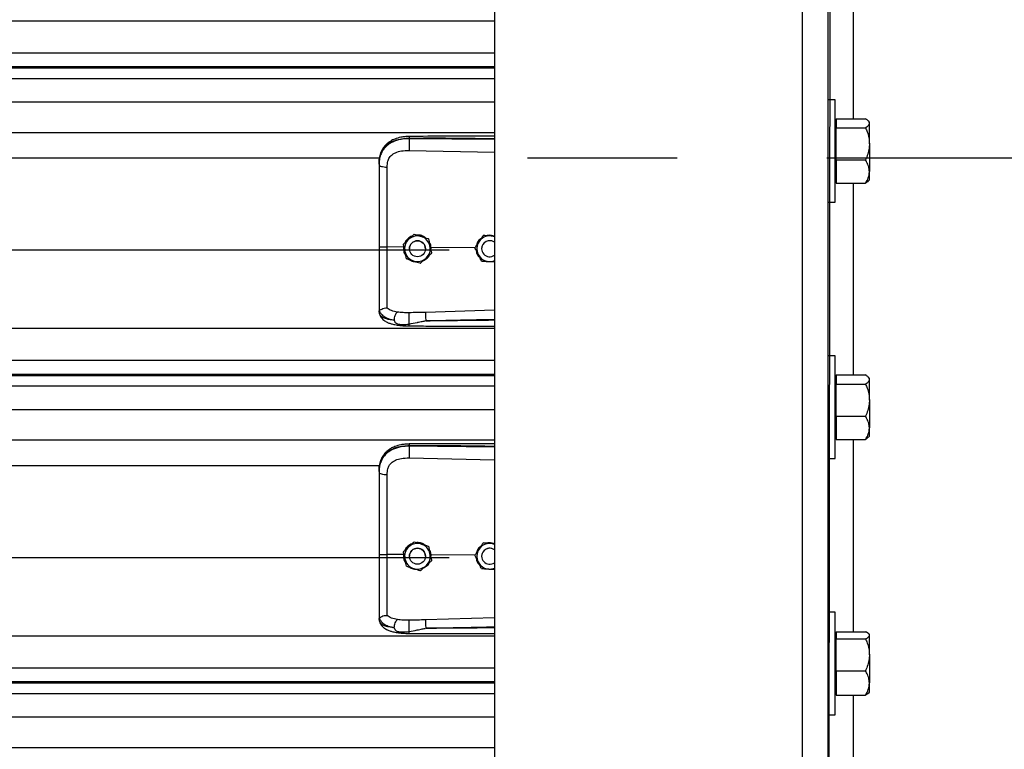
# Model space of a CAD drawing. Header units: inches. Extents: x 170 to 284, y 215 to 248.
# Tile 737 of 1056: x 230.879 to 231.536, y 221.068 to 221.556. Entities that reach past the tile are written whole.
import ezdxf

# ---------------------------------------------------------------- set-up
doc = ezdxf.new("R2010")
doc.units = ezdxf.units.IN
doc.header["$LTSCALE"] = 0.25
doc.header["$MEASUREMENT"] = 0
doc.linetypes.add('CENTER', pattern=[2, 1.25, -0.25, 0.25, -0.25])
doc.layers.add('RH TOP OF HOOD', color=7, linetype='Continuous')
doc.layers.add('SECTION CUTS', color=6, linetype='CENTER')

msp = doc.modelspace()

# ---------------------------------------------------------------- linework, layer by layer
at = {"layer": 'RH TOP OF HOOD'}
for p, q in [((231.4185, 220.1328), (231.42309, 224.39343)), ((231.4185, 224.34876), (231.4185, 220.1328)), ((231.40138, 224.34448), (231.40138, 220.1328)), ((231.19593, 224.33325), (231.19593, 220.1328)), ((231.43562, 221.61763), (231.43562, 221.48977)), ((227.16361, 221.5552), (231.19593, 221.5552)), ((227.16361, 221.53382), (231.19593, 221.53382)), ((231.19593, 221.52434), (227.16361, 221.52434)), ((227.16361, 221.5237), (231.19593, 221.5237)), ((227.16361, 221.51668), (231.19593, 221.51668)), ((227.16361, 221.501), (231.19593, 221.501)), ((231.42357, 221.50245), (231.4185, 221.50245)), ((231.42357, 221.46821), (231.42357, 221.50245)), ((231.42412, 221.48747), (231.42357, 221.48747)), ((231.42412, 221.48977), (231.42412, 221.48675)), ((231.42412, 221.48977), (231.44377, 221.48977)), ((231.42412, 221.48675), (231.42412, 221.48373)), ((231.44634, 221.48747), (231.44567, 221.48825)), ((231.44634, 221.48675), (231.44634, 221.48747)), ((231.44634, 221.47295), (231.44634, 221.48675)), ((227.16361, 221.48061), (231.19593, 221.48061)), ((231.42412, 221.47295), (231.42412, 221.48373)), ((231.42412, 221.48373), (231.44377, 221.48373)), ((231.13909, 221.4764), (231.13909, 221.47681)), ((231.19593, 221.47586), (231.13909, 221.4764)), ((231.13899, 221.46861), (231.19593, 221.4674)), ((231.42357, 221.43397), (231.42357, 221.46821)), ((231.42412, 221.46217), (231.42412, 221.47295)), ((231.44634, 221.47295), (231.44634, 221.45441)), ((227.24016, 221.46353), (231.11938, 221.46353)), ((231.42412, 221.46217), (231.42412, 221.45441)), ((231.42412, 221.46217), (231.44377, 221.46217)), ((231.11889, 221.45947), (231.11889, 221.45898)), ((231.42412, 221.45441), (231.42412, 221.44665)), ((231.44634, 221.44895), (231.44634, 221.45441)), ((231.42357, 221.44895), (231.42412, 221.44895)), ((231.44567, 221.44817), (231.44634, 221.44895)), ((231.42412, 221.44665), (231.44377, 221.44665)), ((231.43562, 221.44665), (231.43562, 221.31857)), ((231.4185, 221.43397), (231.42357, 221.43397)), ((231.14246, 221.41254), (231.14246, 221.41254)), ((231.15188, 221.40954), (231.15188, 221.40954)), ((231.1884, 221.41174), (231.1884, 221.41175)), ((231.18945, 221.41168), (231.1884, 221.41175)), ((227.19378, 221.40214), (231.16577, 221.40214)), ((231.13526, 221.40395), (231.12435, 221.40405)), ((231.13515, 221.40588), (231.13515, 221.40588)), ((231.13526, 221.40395), (231.13526, 221.40395)), ((231.13922, 221.40288), (231.13922, 221.40288)), ((231.14992, 221.40288), (231.14992, 221.40288)), ((231.1537, 221.40377), (231.15315, 221.40372)), ((231.1536, 221.40166), (231.1537, 221.40377)), ((231.1537, 221.40377), (231.1537, 221.40377)), ((231.18293, 221.40349), (231.1537, 221.40377)), ((231.18292, 221.40352), (231.18292, 221.40352)), ((231.18743, 221.40288), (231.18743, 221.40288)), ((231.15399, 221.39988), (231.15399, 221.39988)), ((231.19223, 221.39434), (231.19593, 221.3941)), ((231.11889, 221.36193), (231.11889, 221.3614)), ((231.19593, 221.36173), (231.15, 221.36039)), ((231.11923, 221.35942), (231.11889, 221.3614)), ((227.16361, 221.34975), (231.19593, 221.34975)), ((231.42357, 221.33125), (231.4185, 221.33125)), ((231.42357, 221.29701), (231.42357, 221.33125)), ((227.16361, 221.32837), (231.19593, 221.32837)), ((231.19593, 221.31889), (227.16361, 221.31889)), ((227.16361, 221.31825), (231.19593, 221.31825)), ((231.42412, 221.31627), (231.42357, 221.31627)), ((231.42412, 221.31857), (231.42412, 221.31554)), ((231.42412, 221.31857), (231.44377, 221.31857)), ((231.42412, 221.31554), (231.42412, 221.31251)), ((231.44634, 221.31627), (231.44566, 221.31705)), ((231.44634, 221.31554), (231.44634, 221.31627)), ((231.44634, 221.30173), (231.44634, 221.31554)), ((227.16361, 221.31123), (231.19593, 221.31123)), ((231.42412, 221.30173), (231.42412, 221.31251)), ((231.42412, 221.31251), (231.44377, 221.31251)), ((231.42357, 221.26276), (231.42357, 221.29701)), ((231.42412, 221.29095), (231.42412, 221.30173)), ((231.44634, 221.30173), (231.44634, 221.2832)), ((227.16361, 221.29555), (231.19593, 221.29555)), ((231.42412, 221.29095), (231.42412, 221.2832)), ((231.42412, 221.29095), (231.44377, 221.29095)), ((231.42412, 221.2832), (231.42412, 221.27544)), ((231.44634, 221.27774), (231.44634, 221.2832)), ((231.42357, 221.27774), (231.42412, 221.27774)), ((231.44566, 221.27696), (231.44634, 221.27774)), ((227.16361, 221.27516), (231.19593, 221.27516)), ((231.13909, 221.27095), (231.13909, 221.27136)), ((231.19593, 221.27041), (231.13909, 221.27095)), ((231.42412, 221.27544), (231.44377, 221.27544)), ((231.43562, 221.27544), (231.43562, 221.14701)), ((231.13899, 221.26316), (231.19593, 221.26195)), ((227.24016, 221.25808), (231.11938, 221.25808)), ((231.4185, 221.26276), (231.42357, 221.26276)), ((231.11889, 221.25402), (231.11889, 221.25354)), ((231.14246, 221.20709), (231.14246, 221.20709)), ((231.15188, 221.20409), (231.15188, 221.20409)), ((231.1884, 221.2063), (231.1884, 221.2063)), ((231.18945, 221.20623), (231.1884, 221.2063)), ((231.13526, 221.1985), (231.12435, 221.19861)), ((231.13515, 221.20044), (231.13515, 221.20044)), ((231.13545, 221.19909), (231.13526, 221.1985)), ((231.13526, 221.1985), (231.13526, 221.1985)), ((231.13922, 221.19743), (231.13922, 221.19743)), ((231.14992, 221.19743), (231.14992, 221.19743)), ((231.1537, 221.19833), (231.15315, 221.19827)), ((231.1536, 221.19621), (231.1537, 221.19833)), ((231.1537, 221.19833), (231.1537, 221.19833)), ((231.18293, 221.19805), (231.1537, 221.19833)), ((231.18292, 221.19807), (231.18292, 221.19808)), ((231.18743, 221.19743), (231.18743, 221.19743)), ((227.19378, 221.19669), (231.16577, 221.19669)), ((231.15399, 221.19444), (231.15399, 221.19443)), ((231.19223, 221.18889), (231.19593, 221.18865)), ((231.42357, 221.16004), (231.4185, 221.16004)), ((231.42357, 221.1258), (231.42357, 221.16004)), ((231.11889, 221.15648), (231.11889, 221.15595)), ((231.11923, 221.15397), (231.11889, 221.15595)), ((231.19593, 221.15628), (231.15, 221.15495)), ((231.42412, 221.14506), (231.42357, 221.14506)), ((231.42412, 221.14701), (231.42412, 221.1446)), ((231.42412, 221.14701), (231.44377, 221.14701)), ((231.42412, 221.1446), (231.42412, 221.14219)), ((231.44634, 221.14506), (231.44592, 221.14555)), ((231.44634, 221.1446), (231.44634, 221.14506)), ((231.44634, 221.13158), (231.44634, 221.1446)), ((227.16361, 221.14431), (231.19593, 221.14431)), ((231.42412, 221.13158), (231.42412, 221.14219)), ((231.42412, 221.14219), (231.44377, 221.14219)), ((231.42412, 221.12097), (231.42412, 221.13158)), ((231.44634, 221.13158), (231.44634, 221.11278)), ((231.42357, 221.09156), (231.42357, 221.1258)), ((227.16361, 221.12293), (231.19593, 221.12293)), ((231.42412, 221.12097), (231.42412, 221.11278)), ((231.42412, 221.12097), (231.44377, 221.12097)), ((231.19593, 221.11344), (227.16361, 221.11344)), ((227.16361, 221.1128), (231.19593, 221.1128)), ((231.42412, 221.11278), (231.42412, 221.10458)), ((231.44634, 221.10654), (231.44634, 221.11278)), ((227.16361, 221.10578), (231.19593, 221.10578)), ((231.42357, 221.10654), (231.42412, 221.10654)), ((231.44592, 221.10605), (231.44634, 221.10654)), ((231.42412, 221.10458), (231.44377, 221.10458)), ((231.43562, 221.10458), (231.43562, 220.97631)), ((227.16361, 221.0901), (231.19593, 221.0901)), ((231.4185, 221.09156), (231.42357, 221.09156)), ((227.16361, 221.06971), (231.19593, 221.06971))]:
    msp.add_line(p, q, dxfattribs=at)
at = {"layer": 'RH TOP OF HOOD', "flags": 128}
for points in [[(231.11889, 221.45898), (231.11899, 221.45869), (231.1193, 221.4584), (231.1198, 221.45814), (231.12048, 221.45791), (231.1213, 221.45771), (231.12225, 221.45757), (231.12327, 221.45747), (231.12435, 221.45744)], [(231.11889, 221.25354), (231.11899, 221.25324), (231.1193, 221.25296), (231.1198, 221.25269), (231.12048, 221.25246), (231.1213, 221.25227), (231.12225, 221.25212), (231.12327, 221.25203), (231.12435, 221.25199)]]:
    msp.add_lwpolyline(points, dxfattribs=at)
at = {"layer": 'RH TOP OF HOOD'}
for centre in [(231.14457, 221.40288), (231.14457, 221.19743)]:
    msp.add_circle(centre, 0.00535, dxfattribs=at)
for centre, radius, start, end in [((231.14457, 221.40288), 0.00856, 132.32794, 192.32794), ((231.14457, 221.40288), 0.00856, 72.32794, 132.32794), ((231.14457, 221.40288), 0.00535, 0, 180), ((231.14457, 221.40288), 0.00856, 12.32794, 72.32794), ((231.19278, 221.40288), 0.00856, 146.29353, 206.29354), ((231.19278, 221.40288), 0.00856, 86.29354, 146.29353), ((231.19278, 221.40288), 0.00535, 53.9281, 180), ((231.19278, 221.40288), 0.00535, 53.9281, 306.0719), ((231.19278, 221.40288), 0.00856, 68.40768, 86.29354), ((231.14457, 221.40288), 0.00856, 192.32794, 252.32794), ((231.14457, 221.40288), 0.00856, 312.32794, 12.32794), ((231.14457, 221.40288), 0.00856, 252.32794, 312.32794), ((231.19278, 221.40288), 0.00856, 206.29354, 266.29354), ((231.19278, 221.40288), 0.00856, 266.29354, 291.59232), ((231.14457, 221.19743), 0.00856, 132.32794, 192.32794), ((231.14457, 221.19743), 0.00856, 72.32794, 132.32794), ((231.14457, 221.19743), 0.00856, 12.32794, 72.32794), ((231.19278, 221.19743), 0.00856, 86.29354, 146.29353), ((231.19278, 221.19743), 0.00856, 68.40768, 86.29354), ((231.14457, 221.19743), 0.00535, 0, 180), ((231.14457, 221.19743), 0.00856, 312.32794, 12.32794), ((231.19278, 221.19743), 0.00856, 146.29353, 206.29354), ((231.19278, 221.19743), 0.00535, 53.9281, 180), ((231.19278, 221.19743), 0.00535, 53.9281, 306.0719), ((231.14457, 221.19743), 0.00856, 192.32794, 252.32794), ((231.14457, 221.19743), 0.00856, 252.32794, 312.32794), ((231.19278, 221.19743), 0.00856, 206.29354, 266.29354), ((231.19278, 221.19743), 0.00856, 266.29354, 291.59232)]:
    msp.add_arc(centre, radius, start, end, dxfattribs=at)
for points, knots in [([(231.44634, 221.48675), (231.44624, 221.48717), (231.44604, 221.48803), (231.44489, 221.48903), (231.44402, 221.4896), (231.44377, 221.48977)], [0, 0, 0, 0, 0.406291, 0.827266, 1, 1, 1, 1]), ([(231.44377, 221.48373), (231.44445, 221.4842), (231.44582, 221.48515), (231.44633, 221.4862), (231.44634, 221.48673), (231.44634, 221.48675)], [0, 0, 0, 0, 0.484341, 0.986328, 1, 1, 1, 1]), ([(231.44377, 221.48373), (231.44415, 221.48282), (231.44506, 221.48066), (231.4461, 221.47706), (231.44626, 221.47433), (231.44634, 221.47295)], [0, 0, 0, 0, 0.26546, 0.628076, 1, 1, 1, 1]), ([(231.11889, 221.45947), (231.11895, 221.46083), (231.11907, 221.46339), (231.12004, 221.46688), (231.12133, 221.46929), (231.12269, 221.471), (231.12378, 221.47204), (231.12484, 221.47287), (231.12583, 221.47353), (231.12706, 221.47422), (231.12865, 221.47495), (231.13132, 221.47586), (231.13485, 221.47662), (231.13776, 221.47675), (231.13909, 221.47681)], [0, 0, 0, 0, 0.130716, 0.246761, 0.357793, 0.417097, 0.479148, 0.517715, 0.55909, 0.603295, 0.663348, 0.735369, 0.879208, 1, 1, 1, 1]), ([(231.13909, 221.4764), (231.13787, 221.47636), (231.13544, 221.4763), (231.1321, 221.47567), (231.12914, 221.47473), (231.1266, 221.47351), (231.12437, 221.47197), (231.12249, 221.47013), (231.12101, 221.468), (231.11984, 221.46543), (231.11904, 221.46238), (231.11894, 221.46012), (231.11889, 221.45898)], [0, 0, 0, 0, 0.11117, 0.222336, 0.316278, 0.410208, 0.502403, 0.594579, 0.684543, 0.774504, 0.887181, 1, 1, 1, 1]), ([(231.1391, 221.4779), (231.13811, 221.47786), (231.13621, 221.47779), (231.13291, 221.47726), (231.12968, 221.47637), (231.12693, 221.47506), (231.12495, 221.47374), (231.1233, 221.47229), (231.12199, 221.4707), (231.12091, 221.46895), (231.12006, 221.46704), (231.11931, 221.46452), (231.1191, 221.46259), (231.11898, 221.46152)], [0, 0, 0, 0, 0.097747, 0.185161, 0.330612, 0.436467, 0.508318, 0.585006, 0.671976, 0.730795, 0.803679, 0.891544, 1, 1, 1, 1]), ([(231.13909, 221.4764), (231.13906, 221.47582), (231.13902, 221.47462), (231.13898, 221.4724), (231.13896, 221.47022), (231.13898, 221.46913), (231.13899, 221.46861)], [0, 0, 0, 0, 0.240694, 0.5, 0.759306, 1, 1, 1, 1]), ([(231.1391, 221.47788), (231.1391, 221.47789), (231.1391, 221.4779), (231.13909, 221.47779), (231.13909, 221.47749), (231.13909, 221.47708), (231.13909, 221.47681)], [0, 0, 0, 0, 0.097876, 0.335386, 0.567961, 1, 1, 1, 1]), ([(231.13909, 221.47681), (231.14539, 221.47685), (231.15863, 221.47693), (231.17758, 221.47675), (231.19022, 221.47653), (231.19593, 221.47643)], [0, 0, 0, 0, 0.33267, 0.698436, 1, 1, 1, 1]), ([(231.19593, 221.47798), (231.19303, 221.478), (231.18241, 221.47805), (231.16346, 221.47809), (231.14742, 221.47796), (231.1391, 221.4779)], [0, 0, 0, 0, 0.153046, 0.561044, 1, 1, 1, 1]), ([(231.12477, 221.46137), (231.12477, 221.46137), (231.12488, 221.46173), (231.12537, 221.46313), (231.12691, 221.46534), (231.12997, 221.46724), (231.13409, 221.46845), (231.13724, 221.46855), (231.13899, 221.46861)], [0, 0, 0, 0, 0.000004, 0.065095, 0.26167, 0.475311, 0.709366, 1, 1, 1, 1]), ([(231.44634, 221.47295), (231.44634, 221.4727), (231.44632, 221.47109), (231.4459, 221.46807), (231.44487, 221.46474), (231.44404, 221.46281), (231.44377, 221.46217)], [0, 0, 0, 0, 0.066532, 0.435283, 0.814551, 1, 1, 1, 1]), ([(231.12435, 221.45744), (231.12442, 221.45876), (231.12449, 221.46009), (231.12477, 221.46137), (231.12477, 221.46137)], [0, 0, 0, 0, 0.9999804, 1, 1, 1, 1]), ([(231.44634, 221.45441), (231.44624, 221.4555), (231.44604, 221.45771), (231.44489, 221.46028), (231.44402, 221.46174), (231.44377, 221.46217)], [0, 0, 0, 0, 0.406291, 0.827266, 1, 1, 1, 1]), ([(231.11889, 221.45898), (231.11889, 221.45535), (231.11889, 221.44808), (231.11889, 221.437), (231.11889, 221.42582), (231.11889, 221.41485), (231.11889, 221.4076), (231.11889, 221.40412)], [0, 0, 0, 0, 0.202757, 0.406104, 0.60886, 0.812207, 1, 1, 1, 1]), ([(231.12435, 221.40405), (231.12435, 221.40405), (231.12435, 221.40744), (231.12435, 221.41449), (231.12435, 221.42516), (231.12435, 221.43604), (231.12435, 221.44682), (231.12435, 221.4539), (231.12435, 221.45744)], [0, 0, 0, 0, 0.000001, 0.187792, 0.390844, 0.593896, 0.796948, 1, 1, 1, 1]), ([(231.44377, 221.44665), (231.44445, 221.44786), (231.44582, 221.45032), (231.44633, 221.453), (231.44634, 221.45438), (231.44634, 221.45441)], [0, 0, 0, 0, 0.484341, 0.986328, 1, 1, 1, 1]), ([(231.44563, 221.4482), (231.4453, 221.44785), (231.44481, 221.44732), (231.44403, 221.44682), (231.44377, 221.44665)], [0, 0, 0, 0, 0.66891, 1, 1, 1, 1]), ([(231.13515, 221.40588), (231.13566, 221.40635), (231.13668, 221.40728), (231.13793, 221.40841), (231.13864, 221.40906), (231.13881, 221.40921)], [0, 0, 0, 0, 0.42997, 0.87006, 1, 1, 1, 1]), ([(231.13515, 221.40588), (231.13566, 221.40634), (231.13668, 221.40728), (231.13793, 221.40841), (231.13864, 221.40906), (231.13881, 221.40921)], [0, 0, 0, 0, 0.42997, 0.87006, 1, 1, 1, 1]), ([(231.14118, 221.41138), (231.14105, 221.41135), (231.13989, 221.41109), (231.13814, 221.40963), (231.13652, 221.40802), (231.13619, 221.40691), (231.13616, 221.4068)], [0, 0, 0, 0, 0.059315, 0.505277, 0.94972, 1, 1, 1, 1]), ([(231.13881, 221.40921), (231.13975, 221.41007), (231.141, 221.41121), (231.14217, 221.41227), (231.14246, 221.41254)], [0, 0, 0, 0, 0.749773, 1, 1, 1, 1]), ([(231.13881, 221.40921), (231.13975, 221.41007), (231.141, 221.41121), (231.14217, 221.41227), (231.14246, 221.41254)], [0, 0, 0, 0, 0.7497734, 1, 1, 1, 1]), ([(231.14246, 221.41254), (231.14286, 221.41241), (231.14436, 221.41193), (231.14598, 221.41142), (231.14717, 221.41104)], [0, 0, 0, 0, 0.264307, 1, 1, 1, 1]), ([(231.14246, 221.41254), (231.14286, 221.41241), (231.14436, 221.41193), (231.14598, 221.41142), (231.14717, 221.41104)], [0, 0, 0, 0, 0.2643068, 1, 1, 1, 1]), ([(231.14983, 221.41019), (231.14947, 221.41048), (231.14831, 221.41143), (231.14626, 221.412), (231.14469, 221.412), (231.14415, 221.412)], [0, 0, 0, 0, 0.225517, 0.735556, 1, 1, 1, 1]), ([(231.14717, 221.41104), (231.14736, 221.41098), (231.14881, 221.41052), (231.15041, 221.41001), (231.15174, 221.40959), (231.15188, 221.40954)], [0, 0, 0, 0, 0.1156469, 0.9045343, 1, 1, 1, 1]), ([(231.14717, 221.41104), (231.14736, 221.41098), (231.14881, 221.41051), (231.15041, 221.41001), (231.15174, 221.40958), (231.15188, 221.40954)], [0, 0, 0, 0, 0.115647, 0.904534, 1, 1, 1, 1]), ([(231.15188, 221.40954), (231.15203, 221.40887), (231.15232, 221.40752), (231.15268, 221.40587), (231.15289, 221.40492), (231.15293, 221.40471)], [0, 0, 0, 0, 0.4299704, 0.8700602, 1, 1, 1, 1]), ([(231.15188, 221.40954), (231.15203, 221.40887), (231.15232, 221.40752), (231.15268, 221.40587), (231.15289, 221.40493), (231.15293, 221.40471)], [0, 0, 0, 0, 0.42997, 0.87006, 1, 1, 1, 1]), ([(231.18566, 221.40763), (231.18496, 221.40657), (231.18401, 221.40516), (231.18314, 221.40385), (231.18292, 221.40352)], [0, 0, 0, 0, 0.749773, 1, 1, 1, 1]), ([(231.18566, 221.40763), (231.18496, 221.40658), (231.18401, 221.40516), (231.18314, 221.40385), (231.18292, 221.40352)], [0, 0, 0, 0, 0.749773, 1, 1, 1, 1]), ([(231.18706, 221.40973), (231.18674, 221.40952), (231.18559, 221.40873), (231.1845, 221.40713), (231.1842, 221.40572), (231.18411, 221.40531)], [0, 0, 0, 0, 0.212514, 0.767063, 1, 1, 1, 1]), ([(231.1884, 221.41175), (231.18802, 221.41118), (231.18726, 221.41002), (231.18632, 221.40862), (231.18578, 221.40782), (231.18566, 221.40763)], [0, 0, 0, 0, 0.4299704, 0.8700602, 1, 1, 1, 1]), ([(231.1884, 221.41174), (231.18802, 221.41117), (231.18726, 221.41002), (231.18632, 221.40862), (231.18578, 221.40782), (231.18566, 221.40763)], [0, 0, 0, 0, 0.4299704, 0.8700602, 1, 1, 1, 1]), ([(231.19334, 221.41142), (231.19207, 221.41151), (231.19037, 221.41162), (231.1888, 221.41172), (231.1884, 221.41174)], [0, 0, 0, 0, 0.749773, 1, 1, 1, 1]), ([(231.19541, 221.41129), (231.19475, 221.41149), (231.19348, 221.41188), (231.19191, 221.4119), (231.19113, 221.41164), (231.19096, 221.41158)], [0, 0, 0, 0, 0.4565421, 0.8775021, 1, 1, 1, 1]), ([(231.19593, 221.41126), (231.19529, 221.4113), (231.19443, 221.41135), (231.19356, 221.41141), (231.19334, 221.41142)], [0, 0, 0, 0, 0.7486223, 1, 1, 1, 1]), ([(231.11889, 221.40412), (231.11889, 221.40109), (231.11889, 221.39491), (231.11889, 221.38612), (231.11889, 221.37796), (231.11889, 221.37138), (231.11889, 221.36599), (231.11889, 221.36329), (231.11889, 221.36193)], [0, 0, 0, 0, 0.187091, 0.380392, 0.555876, 0.736448, 0.867195, 1, 1, 1, 1]), ([(231.12435, 221.36336), (231.12435, 221.36363), (231.12435, 221.3652), (231.12435, 221.36863), (231.12435, 221.37423), (231.12435, 221.38067), (231.12435, 221.3879), (231.12435, 221.39577), (231.12435, 221.4013), (231.12435, 221.40405), (231.12435, 221.40405)], [0, 0, 0, 0, 0.031558, 0.189146, 0.346734, 0.504328, 0.661923, 0.83096, 0.999998, 1, 1, 1, 1]), ([(231.13621, 221.40105), (231.13594, 221.4023), (231.13557, 221.40395), (231.13524, 221.4055), (231.13515, 221.40588)], [0, 0, 0, 0, 0.749773, 1, 1, 1, 1]), ([(231.13526, 221.40395), (231.13523, 221.4035), (231.13512, 221.40206), (231.13554, 221.3999), (231.13649, 221.39854), (231.13688, 221.39799)], [0, 0, 0, 0, 0.215662, 0.681463, 1, 1, 1, 1]), ([(231.13726, 221.39623), (231.13712, 221.39689), (231.13682, 221.39825), (231.13646, 221.3999), (231.13626, 221.40084), (231.13621, 221.40105)], [0, 0, 0, 0, 0.4299704, 0.8700602, 1, 1, 1, 1]), ([(231.1537, 221.40377), (231.1537, 221.40377), (231.1536, 221.40475), (231.15334, 221.40614), (231.15254, 221.40723), (231.15232, 221.40753)], [0, 0, 0, 0, 0.00002, 0.7272643, 1, 1, 1, 1]), ([(231.15293, 221.40471), (231.15321, 221.40347), (231.15357, 221.40181), (231.15391, 221.40027), (231.15399, 221.39988)], [0, 0, 0, 0, 0.749773, 1, 1, 1, 1]), ([(231.15293, 221.40471), (231.15321, 221.40347), (231.15357, 221.40181), (231.15391, 221.40027), (231.15399, 221.39988)], [0, 0, 0, 0, 0.749773, 1, 1, 1, 1]), ([(231.18511, 221.39909), (231.18502, 221.39927), (231.18434, 221.40064), (231.1836, 221.40214), (231.18299, 221.40339), (231.18292, 221.40352)], [0, 0, 0, 0, 0.1156469, 0.9045343, 1, 1, 1, 1]), ([(231.18386, 221.40163), (231.1839, 221.40116), (231.18405, 221.39977), (231.1849, 221.39817), (231.18583, 221.39736), (231.18606, 221.39717)], [0, 0, 0, 0, 0.27167, 0.821115, 1, 1, 1, 1]), ([(231.13726, 221.39623), (231.13766, 221.3961), (231.13917, 221.39562), (231.14078, 221.3951), (231.14197, 221.39473)], [0, 0, 0, 0, 0.264307, 1, 1, 1, 1]), ([(231.13942, 221.39554), (231.1395, 221.39547), (231.14037, 221.39474), (231.14194, 221.39426), (231.14338, 221.39417), (231.14378, 221.39415)], [0, 0, 0, 0, 0.0674096, 0.7415101, 1, 1, 1, 1]), ([(231.14197, 221.39473), (231.14216, 221.39467), (231.14362, 221.3942), (231.14521, 221.39369), (231.14654, 221.39327), (231.14668, 221.39323)], [0, 0, 0, 0, 0.115647, 0.904534, 1, 1, 1, 1]), ([(231.15034, 221.39655), (231.1494, 221.3957), (231.14814, 221.39455), (231.14697, 221.39349), (231.14668, 221.39323)], [0, 0, 0, 0, 0.7497734, 1, 1, 1, 1]), ([(231.14898, 221.39532), (231.14949, 221.39558), (231.15089, 221.3963), (231.15213, 221.39754), (231.15251, 221.39851), (231.15253, 221.39855)], [0, 0, 0, 0, 0.353696, 0.977746, 1, 1, 1, 1]), ([(231.15399, 221.39988), (231.15348, 221.39942), (231.15246, 221.39849), (231.15121, 221.39735), (231.1505, 221.3967), (231.15034, 221.39655)], [0, 0, 0, 0, 0.42997, 0.87006, 1, 1, 1, 1]), ([(231.1873, 221.39466), (231.18711, 221.39503), (231.18641, 221.39645), (231.18566, 221.39797), (231.18511, 221.39909)], [0, 0, 0, 0, 0.2643068, 1, 1, 1, 1]), ([(231.1873, 221.39466), (231.18798, 221.39461), (231.18936, 221.39453), (231.19105, 221.39442), (231.19201, 221.39435), (231.19223, 221.39434)], [0, 0, 0, 0, 0.4299704, 0.8700602, 1, 1, 1, 1]), ([(231.11889, 221.36193), (231.11889, 221.36193), (231.11889, 221.36192), (231.1189, 221.36181), (231.119, 221.36173), (231.11908, 221.36166)], [0, 0, 0, 0, 0.011935, 0.118982, 1, 1, 1, 1]), ([(231.11908, 221.36168), (231.11936, 221.36096), (231.11993, 221.35948), (231.12198, 221.35764), (231.12497, 221.35608), (231.12769, 221.35546), (231.12909, 221.35514)], [0, 0, 0, 0, 0.2305258, 0.4734878, 0.729738, 1, 1, 1, 1]), ([(231.11909, 221.36168), (231.11914, 221.36167), (231.11924, 221.36165), (231.11953, 221.36184), (231.11999, 221.36217), (231.12087, 221.36275), (231.12235, 221.36337), (231.12369, 221.36337), (231.12435, 221.36336)], [0, 0, 0, 0, 0.113677, 0.23335, 0.362069, 0.501916, 0.755745, 1, 1, 1, 1]), ([(231.13118, 221.36054), (231.12981, 221.36083), (231.12772, 221.36126), (231.12555, 221.3623), (231.12475, 221.36301), (231.12435, 221.36336)], [0, 0, 0, 0, 0.490199, 0.743885, 1, 1, 1, 1]), ([(231.12909, 221.35514), (231.12855, 221.3552), (231.12724, 221.35533), (231.12584, 221.35556), (231.12489, 221.35575), (231.12365, 221.35603), (231.12197, 221.3566), (231.12015, 221.35772), (231.11954, 221.35884), (231.11923, 221.35942)], [0, 0, 0, 0, 0.109188, 0.260819, 0.307798, 0.335524, 0.562789, 0.774954, 1, 1, 1, 1]), ([(231.11925, 221.35937), (231.11944, 221.35878), (231.11979, 221.35768), (231.1208, 221.35626), (231.12193, 221.35519), (231.12308, 221.35439), (231.12413, 221.35383), (231.12507, 221.35342), (231.12632, 221.35296), (231.12826, 221.3524), (231.13114, 221.35183), (231.13487, 221.35141), (231.13765, 221.35134), (231.13914, 221.35131)], [0, 0, 0, 0, 0.098431, 0.184822, 0.257308, 0.315887, 0.372274, 0.41214, 0.461592, 0.557588, 0.682876, 0.830318, 1, 1, 1, 1]), ([(231.12909, 221.35514), (231.12912, 221.35567), (231.12917, 221.35677), (231.12965, 221.35843), (231.13035, 221.35982), (231.13091, 221.36031), (231.13118, 221.36054)], [0, 0, 0, 0, 0.240768, 0.5, 0.759232, 1, 1, 1, 1]), ([(231.12909, 221.35514), (231.12917, 221.35477), (231.12927, 221.35425), (231.12964, 221.35365), (231.13006, 221.35322), (231.13087, 221.35277), (231.13234, 221.35241), (231.1351, 221.35217), (231.1375, 221.35241), (231.1391, 221.35256)], [0, 0, 0, 0, 0.100127, 0.139586, 0.189714, 0.258234, 0.369736, 0.580348, 1, 1, 1, 1]), ([(231.13901, 221.36013), (231.13766, 221.36012), (231.13496, 221.36011), (231.13245, 221.36039), (231.1312, 221.36054)], [0, 0, 0, 0, 0.500392, 1, 1, 1, 1]), ([(231.1391, 221.35256), (231.13908, 221.3528), (231.13905, 221.35331), (231.139, 221.35432), (231.13897, 221.35551), (231.13894, 221.35678), (231.13894, 221.35798), (231.13895, 221.35898), (231.13898, 221.35972), (231.139, 221.36), (231.13901, 221.36013)], [0, 0, 0, 0, 0.109851, 0.231726, 0.363178, 0.5, 0.636822, 0.768274, 0.890149, 1, 1, 1, 1]), ([(231.15, 221.36039), (231.14817, 221.36035), (231.1445, 221.36025), (231.14084, 221.36017), (231.13901, 221.36013)], [0, 0, 0, 0, 0.49998, 1, 1, 1, 1]), ([(231.15, 221.36039), (231.14999, 221.36015), (231.14998, 221.35979), (231.14998, 221.35893), (231.14999, 221.35815), (231.15, 221.35729), (231.15003, 221.35613), (231.15006, 221.35529), (231.15007, 221.35474)], [0, 0, 0, 0, 0.239451, 0.368343, 0.49997, 0.631601, 0.760506, 1, 1, 1, 1]), ([(231.15007, 221.35474), (231.15397, 221.35484), (231.16224, 221.35505), (231.17536, 221.35533), (231.1863, 221.35554), (231.19332, 221.35567), (231.19549, 221.35571), (231.19593, 221.35572)], [0, 0, 0, 0, 0.25516, 0.541071, 0.857735, 0.971288, 1, 1, 1, 1]), ([(231.19593, 221.35507), (231.19334, 221.35504), (231.18827, 221.35498), (231.18071, 221.35489), (231.17305, 221.35483), (231.1653, 221.35477), (231.15757, 221.35474), (231.15254, 221.35474), (231.15007, 221.35474)], [0, 0, 0, 0, 0.169941, 0.331425, 0.494842, 0.670531, 0.838916, 1, 1, 1, 1]), ([(231.1391, 221.35256), (231.14088, 221.35291), (231.14266, 221.35326), (231.14448, 221.35362), (231.14455, 221.35364), (231.14479, 221.35369), (231.14566, 221.35386), (231.1473, 221.35418), (231.14883, 221.35454), (231.14973, 221.3547), (231.14981, 221.35471)], [0, 0, 0, 0, 0.502275, 0.504579, 0.508657, 0.522131, 0.570331, 0.751426, 0.97869, 1, 1, 1, 1]), ([(231.13914, 221.35133), (231.13914, 221.35132), (231.13914, 221.35126), (231.13912, 221.35145), (231.13911, 221.35177), (231.1391, 221.35221), (231.1391, 221.3525), (231.1391, 221.35256)], [0, 0, 0, 0, 0.034367, 0.324567, 0.621015, 0.917463, 1, 1, 1, 1]), ([(231.13914, 221.35131), (231.14334, 221.35129), (231.15231, 221.35124), (231.16666, 221.3512), (231.18139, 221.35117), (231.19135, 221.35117), (231.19593, 221.35117)], [0, 0, 0, 0, 0.221632, 0.474149, 0.757648, 1, 1, 1, 1]), ([(231.44634, 221.31554), (231.44624, 221.31596), (231.44604, 221.31683), (231.44489, 221.31783), (231.44402, 221.3184), (231.44377, 221.31857)], [0, 0, 0, 0, 0.406291, 0.827266, 1, 1, 1, 1]), ([(231.44377, 221.31251), (231.44445, 221.31298), (231.44582, 221.31394), (231.44633, 221.31499), (231.44634, 221.31552), (231.44634, 221.31554)], [0, 0, 0, 0, 0.484341, 0.986328, 1, 1, 1, 1]), ([(231.44377, 221.31251), (231.44415, 221.3116), (231.44506, 221.30944), (231.4461, 221.30584), (231.44626, 221.30311), (231.44634, 221.30173)], [0, 0, 0, 0, 0.26546, 0.628076, 1, 1, 1, 1]), ([(231.44634, 221.30173), (231.44634, 221.30148), (231.44632, 221.29987), (231.4459, 221.29685), (231.44487, 221.29352), (231.44404, 221.29159), (231.44377, 221.29095)], [0, 0, 0, 0, 0.066532, 0.435283, 0.814551, 1, 1, 1, 1]), ([(231.44634, 221.2832), (231.44624, 221.28428), (231.44604, 221.28649), (231.44489, 221.28906), (231.44402, 221.29053), (231.44377, 221.29095)], [0, 0, 0, 0, 0.406291, 0.827266, 1, 1, 1, 1]), ([(231.44377, 221.27544), (231.44445, 221.27665), (231.44582, 221.27911), (231.44633, 221.28179), (231.44634, 221.28316), (231.44634, 221.2832)], [0, 0, 0, 0, 0.484341, 0.986328, 1, 1, 1, 1]), ([(231.44563, 221.27699), (231.4453, 221.27664), (231.4448, 221.27611), (231.44403, 221.27561), (231.44377, 221.27544)], [0, 0, 0, 0, 0.668136, 1, 1, 1, 1]), ([(231.11889, 221.25402), (231.11895, 221.25538), (231.11907, 221.25794), (231.12004, 221.26143), (231.12133, 221.26384), (231.12269, 221.26555), (231.12378, 221.26659), (231.12484, 221.26742), (231.12583, 221.26808), (231.12706, 221.26877), (231.12865, 221.2695), (231.13132, 221.27041), (231.13485, 221.27117), (231.13776, 221.2713), (231.13909, 221.27136)], [0, 0, 0, 0, 0.130716, 0.246761, 0.357793, 0.417097, 0.479148, 0.517715, 0.55909, 0.603295, 0.663348, 0.735369, 0.879208, 1, 1, 1, 1]), ([(231.13909, 221.27095), (231.13787, 221.27091), (231.13544, 221.27085), (231.1321, 221.27023), (231.12914, 221.26928), (231.1266, 221.26807), (231.12437, 221.26652), (231.12249, 221.26468), (231.12101, 221.26255), (231.11984, 221.25998), (231.11904, 221.25693), (231.11894, 221.25467), (231.11889, 221.25354)], [0, 0, 0, 0, 0.11117, 0.222336, 0.316278, 0.410208, 0.502403, 0.594579, 0.684543, 0.774504, 0.887181, 1, 1, 1, 1]), ([(231.1391, 221.27245), (231.13811, 221.27241), (231.13621, 221.27234), (231.13291, 221.27181), (231.12968, 221.27092), (231.12693, 221.26961), (231.12495, 221.26829), (231.1233, 221.26685), (231.12199, 221.26526), (231.12091, 221.2635), (231.12006, 221.26159), (231.11931, 221.25908), (231.1191, 221.25714), (231.11898, 221.25607)], [0, 0, 0, 0, 0.097747, 0.185161, 0.330612, 0.436467, 0.508318, 0.585006, 0.671976, 0.730795, 0.803679, 0.891544, 1, 1, 1, 1]), ([(231.13909, 221.27095), (231.13906, 221.27037), (231.13902, 221.26918), (231.13898, 221.26695), (231.13896, 221.26477), (231.13898, 221.26368), (231.13899, 221.26316)], [0, 0, 0, 0, 0.240694, 0.5, 0.759306, 1, 1, 1, 1]), ([(231.1391, 221.27244), (231.1391, 221.27244), (231.1391, 221.27245), (231.13909, 221.27234), (231.13909, 221.27205), (231.13909, 221.27163), (231.13909, 221.27136)], [0, 0, 0, 0, 0.097876, 0.335386, 0.567961, 1, 1, 1, 1]), ([(231.13909, 221.27136), (231.14539, 221.2714), (231.15863, 221.27148), (231.17758, 221.2713), (231.19022, 221.27108), (231.19593, 221.27098)], [0, 0, 0, 0, 0.33267, 0.698436, 1, 1, 1, 1]), ([(231.19593, 221.27253), (231.19303, 221.27255), (231.18241, 221.2726), (231.16346, 221.27264), (231.14742, 221.27252), (231.1391, 221.27245)], [0, 0, 0, 0, 0.153046, 0.561044, 1, 1, 1, 1]), ([(231.12477, 221.25592), (231.12477, 221.25592), (231.12488, 221.25628), (231.12537, 221.25769), (231.12691, 221.25989), (231.12997, 221.26179), (231.13409, 221.263), (231.13724, 221.2631), (231.13899, 221.26316)], [0, 0, 0, 0, 0.000004, 0.065095, 0.26167, 0.475311, 0.709366, 1, 1, 1, 1]), ([(231.11889, 221.25354), (231.11889, 221.24991), (231.11889, 221.24264), (231.11889, 221.23155), (231.11889, 221.22037), (231.11889, 221.2094), (231.11889, 221.20216), (231.11889, 221.19868)], [0, 0, 0, 0, 0.202757, 0.406104, 0.60886, 0.812207, 1, 1, 1, 1]), ([(231.12435, 221.25199), (231.12442, 221.25331), (231.12449, 221.25464), (231.12477, 221.25592), (231.12477, 221.25592)], [0, 0, 0, 0, 0.9999804, 1, 1, 1, 1]), ([(231.12435, 221.19861), (231.12435, 221.19861), (231.12435, 221.20199), (231.12435, 221.20904), (231.12435, 221.21971), (231.12435, 221.23059), (231.12435, 221.24138), (231.12435, 221.24845), (231.12435, 221.25199)], [0, 0, 0, 0, 0.000001, 0.187792, 0.390844, 0.593896, 0.796948, 1, 1, 1, 1]), ([(231.13515, 221.20044), (231.13566, 221.2009), (231.13668, 221.20183), (231.13793, 221.20297), (231.13864, 221.20362), (231.13881, 221.20377)], [0, 0, 0, 0, 0.42997, 0.87006, 1, 1, 1, 1]), ([(231.13515, 221.20044), (231.13566, 221.2009), (231.13668, 221.20183), (231.13793, 221.20296), (231.13864, 221.20361), (231.13881, 221.20376)], [0, 0, 0, 0, 0.42997, 0.87006, 1, 1, 1, 1]), ([(231.14118, 221.20593), (231.14105, 221.2059), (231.13989, 221.20564), (231.13814, 221.20418), (231.13652, 221.20257), (231.13619, 221.20146), (231.13616, 221.20135)], [0, 0, 0, 0, 0.059315, 0.505277, 0.94972, 1, 1, 1, 1]), ([(231.13881, 221.20377), (231.13975, 221.20462), (231.141, 221.20576), (231.14217, 221.20683), (231.14246, 221.20709)], [0, 0, 0, 0, 0.749773, 1, 1, 1, 1]), ([(231.13881, 221.20376), (231.13975, 221.20462), (231.141, 221.20576), (231.14217, 221.20683), (231.14246, 221.20709)], [0, 0, 0, 0, 0.7497734, 1, 1, 1, 1]), ([(231.14246, 221.20709), (231.14286, 221.20696), (231.14436, 221.20648), (231.14598, 221.20597), (231.14717, 221.20559)], [0, 0, 0, 0, 0.264307, 1, 1, 1, 1]), ([(231.14246, 221.20709), (231.14286, 221.20697), (231.14436, 221.20649), (231.14598, 221.20597), (231.14717, 221.20559)], [0, 0, 0, 0, 0.2643068, 1, 1, 1, 1]), ([(231.14983, 221.20474), (231.14947, 221.20503), (231.14831, 221.20598), (231.14626, 221.20655), (231.14469, 221.20655), (231.14415, 221.20655)], [0, 0, 0, 0, 0.225517, 0.735556, 1, 1, 1, 1]), ([(231.14717, 221.20559), (231.14736, 221.20553), (231.14881, 221.20507), (231.15041, 221.20456), (231.15174, 221.20414), (231.15188, 221.20409)], [0, 0, 0, 0, 0.1156469, 0.9045343, 1, 1, 1, 1]), ([(231.14717, 221.20559), (231.14736, 221.20553), (231.14881, 221.20507), (231.15041, 221.20456), (231.15174, 221.20414), (231.15188, 221.20409)], [0, 0, 0, 0, 0.115647, 0.904534, 1, 1, 1, 1]), ([(231.15188, 221.20409), (231.15203, 221.20342), (231.15232, 221.20207), (231.15268, 221.20042), (231.15289, 221.19948), (231.15293, 221.19926)], [0, 0, 0, 0, 0.4299704, 0.8700602, 1, 1, 1, 1]), ([(231.15188, 221.20409), (231.15203, 221.20342), (231.15232, 221.20207), (231.15268, 221.20042), (231.15289, 221.19948), (231.15293, 221.19926)], [0, 0, 0, 0, 0.42997, 0.87006, 1, 1, 1, 1]), ([(231.18706, 221.20429), (231.18674, 221.20407), (231.18559, 221.20328), (231.1845, 221.20168), (231.1842, 221.20028), (231.18411, 221.19986)], [0, 0, 0, 0, 0.212514, 0.767063, 1, 1, 1, 1]), ([(231.1884, 221.2063), (231.18802, 221.20573), (231.18726, 221.20457), (231.18632, 221.20317), (231.18578, 221.20237), (231.18566, 221.20218)], [0, 0, 0, 0, 0.4299704, 0.8700602, 1, 1, 1, 1]), ([(231.1884, 221.2063), (231.18802, 221.20573), (231.18726, 221.20458), (231.18632, 221.20317), (231.18578, 221.20237), (231.18566, 221.20219)], [0, 0, 0, 0, 0.4299704, 0.8700602, 1, 1, 1, 1]), ([(231.19334, 221.20598), (231.19207, 221.20606), (231.19037, 221.20617), (231.1888, 221.20627), (231.1884, 221.2063)], [0, 0, 0, 0, 0.749773, 1, 1, 1, 1]), ([(231.19541, 221.20584), (231.19475, 221.20604), (231.19348, 221.20643), (231.19191, 221.20645), (231.19113, 221.20619), (231.19096, 221.20613)], [0, 0, 0, 0, 0.4565421, 0.8775021, 1, 1, 1, 1]), ([(231.19593, 221.20581), (231.19529, 221.20585), (231.19443, 221.20591), (231.19356, 221.20596), (231.19334, 221.20598)], [0, 0, 0, 0, 0.748622, 1, 1, 1, 1]), ([(231.11889, 221.19868), (231.11889, 221.19564), (231.11889, 221.18946), (231.11889, 221.18068), (231.11889, 221.17251), (231.11889, 221.16593), (231.11889, 221.16054), (231.11889, 221.15784), (231.11889, 221.15648)], [0, 0, 0, 0, 0.187091, 0.380392, 0.555876, 0.736448, 0.867195, 1, 1, 1, 1]), ([(231.12435, 221.15792), (231.12435, 221.15818), (231.12435, 221.15975), (231.12435, 221.16318), (231.12435, 221.16879), (231.12435, 221.17523), (231.12435, 221.18245), (231.12435, 221.19033), (231.12435, 221.19585), (231.12435, 221.19861), (231.12435, 221.19861)], [0, 0, 0, 0, 0.031558, 0.189146, 0.346734, 0.504328, 0.661923, 0.83096, 0.999998, 1, 1, 1, 1]), ([(231.13621, 221.19561), (231.13594, 221.19685), (231.13557, 221.19851), (231.13524, 221.20005), (231.13515, 221.20044)], [0, 0, 0, 0, 0.749773, 1, 1, 1, 1]), ([(231.13526, 221.1985), (231.13523, 221.19805), (231.13512, 221.19661), (231.13554, 221.19445), (231.13649, 221.19309), (231.13688, 221.19254)], [0, 0, 0, 0, 0.215662, 0.681463, 1, 1, 1, 1]), ([(231.1537, 221.19833), (231.1537, 221.19833), (231.1536, 221.1993), (231.15334, 221.20069), (231.15254, 221.20178), (231.15232, 221.20208)], [0, 0, 0, 0, 0.00002, 0.7272643, 1, 1, 1, 1]), ([(231.15293, 221.19926), (231.15321, 221.19802), (231.15357, 221.19636), (231.15391, 221.19482), (231.15399, 221.19444)], [0, 0, 0, 0, 0.749773, 1, 1, 1, 1]), ([(231.15293, 221.19926), (231.15321, 221.19802), (231.15357, 221.19636), (231.15391, 221.19482), (231.15399, 221.19443)], [0, 0, 0, 0, 0.749773, 1, 1, 1, 1]), ([(231.18566, 221.20219), (231.18496, 221.20113), (231.18401, 221.19972), (231.18314, 221.1984), (231.18292, 221.19808)], [0, 0, 0, 0, 0.749773, 1, 1, 1, 1]), ([(231.18566, 221.20218), (231.18496, 221.20113), (231.18401, 221.19972), (231.18314, 221.1984), (231.18292, 221.19807)], [0, 0, 0, 0, 0.749773, 1, 1, 1, 1]), ([(231.18511, 221.19364), (231.18502, 221.19382), (231.18434, 221.19519), (231.1836, 221.19669), (231.18299, 221.19794), (231.18292, 221.19807)], [0, 0, 0, 0, 0.1156469, 0.9045343, 1, 1, 1, 1]), ([(231.13726, 221.19078), (231.13712, 221.19145), (231.13682, 221.1928), (231.13646, 221.19445), (231.13626, 221.19539), (231.13621, 221.19561)], [0, 0, 0, 0, 0.4299704, 0.8700602, 1, 1, 1, 1]), ([(231.13726, 221.19078), (231.13766, 221.19065), (231.13917, 221.19017), (231.14078, 221.18966), (231.14197, 221.18928)], [0, 0, 0, 0, 0.264307, 1, 1, 1, 1]), ([(231.15034, 221.19111), (231.1494, 221.19025), (231.14814, 221.18911), (231.14697, 221.18804), (231.14668, 221.18778)], [0, 0, 0, 0, 0.7497734, 1, 1, 1, 1]), ([(231.14898, 221.18987), (231.14949, 221.19013), (231.15089, 221.19086), (231.15213, 221.19209), (231.15251, 221.19307), (231.15253, 221.1931)], [0, 0, 0, 0, 0.353696, 0.977746, 1, 1, 1, 1]), ([(231.15399, 221.19443), (231.15348, 221.19397), (231.15246, 221.19304), (231.15121, 221.1919), (231.1505, 221.19125), (231.15034, 221.19111)], [0, 0, 0, 0, 0.42997, 0.87006, 1, 1, 1, 1]), ([(231.18386, 221.19618), (231.1839, 221.19572), (231.18405, 221.19432), (231.1849, 221.19272), (231.18583, 221.19192), (231.18606, 221.19172)], [0, 0, 0, 0, 0.27167, 0.821115, 1, 1, 1, 1]), ([(231.1873, 221.18921), (231.18711, 221.18959), (231.18641, 221.191), (231.18566, 221.19252), (231.18511, 221.19364)], [0, 0, 0, 0, 0.2643068, 1, 1, 1, 1]), ([(231.13942, 221.19009), (231.1395, 221.19002), (231.14037, 221.18929), (231.14194, 221.18881), (231.14338, 221.18873), (231.14378, 221.1887)], [0, 0, 0, 0, 0.0674096, 0.7415101, 1, 1, 1, 1]), ([(231.14197, 221.18928), (231.14216, 221.18922), (231.14362, 221.18875), (231.14521, 221.18825), (231.14654, 221.18782), (231.14668, 221.18778)], [0, 0, 0, 0, 0.115647, 0.904534, 1, 1, 1, 1]), ([(231.1873, 221.18921), (231.18798, 221.18917), (231.18936, 221.18908), (231.19105, 221.18897), (231.19201, 221.18891), (231.19223, 221.18889)], [0, 0, 0, 0, 0.4299704, 0.8700602, 1, 1, 1, 1]), ([(231.11909, 221.15623), (231.11914, 221.15622), (231.11924, 221.15621), (231.11953, 221.15639), (231.11999, 221.15672), (231.12087, 221.1573), (231.12235, 221.15792), (231.12369, 221.15792), (231.12435, 221.15792)], [0, 0, 0, 0, 0.113677, 0.23335, 0.362069, 0.501916, 0.755745, 1, 1, 1, 1]), ([(231.13118, 221.15509), (231.12981, 221.15538), (231.12772, 221.15582), (231.12555, 221.15686), (231.12475, 221.15756), (231.12435, 221.15792)], [0, 0, 0, 0, 0.490199, 0.743885, 1, 1, 1, 1]), ([(231.11889, 221.15648), (231.11889, 221.15648), (231.11889, 221.15647), (231.1189, 221.15637), (231.119, 221.15629), (231.11908, 221.15622)], [0, 0, 0, 0, 0.011935, 0.118982, 1, 1, 1, 1]), ([(231.11908, 221.15623), (231.11936, 221.15551), (231.11993, 221.15403), (231.12198, 221.15219), (231.12497, 221.15064), (231.12769, 221.15001), (231.12909, 221.14969)], [0, 0, 0, 0, 0.2305258, 0.4734878, 0.729738, 1, 1, 1, 1]), ([(231.12909, 221.14969), (231.12855, 221.14975), (231.12724, 221.14989), (231.12584, 221.15011), (231.12489, 221.15031), (231.12365, 221.15059), (231.12197, 221.15115), (231.12015, 221.15228), (231.11954, 221.15339), (231.11923, 221.15397)], [0, 0, 0, 0, 0.109188, 0.260819, 0.307798, 0.335524, 0.562789, 0.774954, 1, 1, 1, 1]), ([(231.11925, 221.15392), (231.11944, 221.15334), (231.11979, 221.15223), (231.1208, 221.15082), (231.12193, 221.14974), (231.12308, 221.14894), (231.12413, 221.14839), (231.12507, 221.14797), (231.12632, 221.14751), (231.12826, 221.14695), (231.13114, 221.14639), (231.13487, 221.14596), (231.13765, 221.1459), (231.13914, 221.14586)], [0, 0, 0, 0, 0.098431, 0.184822, 0.257308, 0.315887, 0.372274, 0.41214, 0.461592, 0.557588, 0.682876, 0.830318, 1, 1, 1, 1]), ([(231.12909, 221.14969), (231.12912, 221.15022), (231.12917, 221.15133), (231.12965, 221.15299), (231.13035, 221.15437), (231.13091, 221.15486), (231.13118, 221.15509)], [0, 0, 0, 0, 0.240768, 0.5, 0.759232, 1, 1, 1, 1]), ([(231.13901, 221.15468), (231.13766, 221.15468), (231.13496, 221.15466), (231.13245, 221.15495), (231.1312, 221.15509)], [0, 0, 0, 0, 0.500392, 1, 1, 1, 1]), ([(231.1391, 221.14711), (231.13908, 221.14735), (231.13905, 221.14786), (231.139, 221.14887), (231.13897, 221.15006), (231.13894, 221.15133), (231.13894, 221.15253), (231.13895, 221.15353), (231.13898, 221.15427), (231.139, 221.15455), (231.13901, 221.15468)], [0, 0, 0, 0, 0.109851, 0.231726, 0.363178, 0.5, 0.636822, 0.768274, 0.890149, 1, 1, 1, 1]), ([(231.15, 221.15495), (231.14817, 221.1549), (231.1445, 221.1548), (231.14084, 221.15472), (231.13901, 221.15468)], [0, 0, 0, 0, 0.49998, 1, 1, 1, 1]), ([(231.15, 221.15495), (231.14999, 221.15471), (231.14998, 221.15434), (231.14998, 221.15348), (231.14999, 221.1527), (231.15, 221.15184), (231.15003, 221.15068), (231.15006, 221.14984), (231.15007, 221.14929)], [0, 0, 0, 0, 0.239451, 0.368343, 0.49997, 0.631601, 0.760506, 1, 1, 1, 1]), ([(231.12909, 221.14969), (231.12917, 221.14932), (231.12927, 221.1488), (231.12964, 221.1482), (231.13006, 221.14777), (231.13087, 221.14733), (231.13234, 221.14697), (231.1351, 221.14673), (231.1375, 221.14696), (231.1391, 221.14711)], [0, 0, 0, 0, 0.100127, 0.139586, 0.189714, 0.258234, 0.369736, 0.580348, 1, 1, 1, 1]), ([(231.1391, 221.14711), (231.14088, 221.14746), (231.14266, 221.14781), (231.14448, 221.14818), (231.14455, 221.14819), (231.14479, 221.14824), (231.14566, 221.14841), (231.1473, 221.14873), (231.14883, 221.14909), (231.14973, 221.14925), (231.14981, 221.14927)], [0, 0, 0, 0, 0.502275, 0.504579, 0.508657, 0.522131, 0.570331, 0.751426, 0.97869, 1, 1, 1, 1]), ([(231.13914, 221.14588), (231.13914, 221.14588), (231.13914, 221.14581), (231.13912, 221.146), (231.13911, 221.14633), (231.1391, 221.14676), (231.1391, 221.14705), (231.1391, 221.14711)], [0, 0, 0, 0, 0.034367, 0.324567, 0.621015, 0.917463, 1, 1, 1, 1]), ([(231.13914, 221.14586), (231.14334, 221.14584), (231.15231, 221.14579), (231.16666, 221.14575), (231.18139, 221.14573), (231.19135, 221.14572), (231.19593, 221.14572)], [0, 0, 0, 0, 0.221632, 0.474149, 0.757648, 1, 1, 1, 1]), ([(231.15007, 221.14929), (231.15397, 221.14939), (231.16224, 221.1496), (231.17536, 221.14988), (231.1863, 221.15009), (231.19332, 221.15022), (231.19549, 221.15026), (231.19593, 221.15027)], [0, 0, 0, 0, 0.25516, 0.541071, 0.857735, 0.971288, 1, 1, 1, 1]), ([(231.19593, 221.14962), (231.19334, 221.14959), (231.18827, 221.14953), (231.18071, 221.14945), (231.17305, 221.14938), (231.1653, 221.14933), (231.15757, 221.14929), (231.15254, 221.14929), (231.15007, 221.14929)], [0, 0, 0, 0, 0.169941, 0.331425, 0.494842, 0.670531, 0.838916, 1, 1, 1, 1]), ([(231.44634, 221.1446), (231.44624, 221.14494), (231.44604, 221.14563), (231.44489, 221.14643), (231.44402, 221.14688), (231.44377, 221.14701)], [0, 0, 0, 0, 0.406291, 0.827266, 1, 1, 1, 1]), ([(231.44377, 221.14219), (231.44445, 221.14256), (231.44582, 221.14333), (231.44633, 221.14416), (231.44634, 221.14459), (231.44634, 221.1446)], [0, 0, 0, 0, 0.484341, 0.986328, 1, 1, 1, 1]), ([(231.44377, 221.14219), (231.44415, 221.14129), (231.44506, 221.13916), (231.4461, 221.13562), (231.44626, 221.13294), (231.44634, 221.13158)], [0, 0, 0, 0, 0.26546, 0.628076, 1, 1, 1, 1]), ([(231.44634, 221.13158), (231.44634, 221.13134), (231.44632, 221.12975), (231.4459, 221.12678), (231.44487, 221.1235), (231.44404, 221.1216), (231.44377, 221.12097)], [0, 0, 0, 0, 0.066532, 0.435283, 0.814551, 1, 1, 1, 1]), ([(231.44634, 221.11278), (231.44624, 221.11393), (231.44604, 221.11626), (231.44489, 221.11898), (231.44402, 221.12052), (231.44377, 221.12097)], [0, 0, 0, 0, 0.406291, 0.827266, 1, 1, 1, 1]), ([(231.44377, 221.10458), (231.44445, 221.10586), (231.44582, 221.10845), (231.44633, 221.11129), (231.44634, 221.11274), (231.44634, 221.11278)], [0, 0, 0, 0, 0.484341, 0.986328, 1, 1, 1, 1]), ([(231.4459, 221.10607), (231.44589, 221.10604), (231.44572, 221.10567), (231.44487, 221.10517), (231.44402, 221.10472), (231.44377, 221.10458)], [0, 0, 0, 0, 0.049953, 0.723594, 1, 1, 1, 1])]:
    msp.add_open_spline(points, degree=3, knots=knots, dxfattribs=at)
for points in [[(231.11889, 221.40412), (231.11897, 221.40411), (231.11913, 221.4041), (231.12039, 221.40407), (231.12218, 221.40406), (231.12363, 221.40405), (231.12435, 221.40405)], [(231.11889, 221.19868), (231.11897, 221.19867), (231.11913, 221.19865), (231.12039, 221.19863), (231.12218, 221.19861), (231.12363, 221.19861), (231.12435, 221.19861)]]:
    msp.add_open_spline(points, degree=3, dxfattribs=at)
at = {"layer": 'SECTION CUTS'}
msp.add_line((226.51802, 221.46353), (231.93738, 221.46353), dxfattribs=at)

doc.saveas('drawing.dxf')
